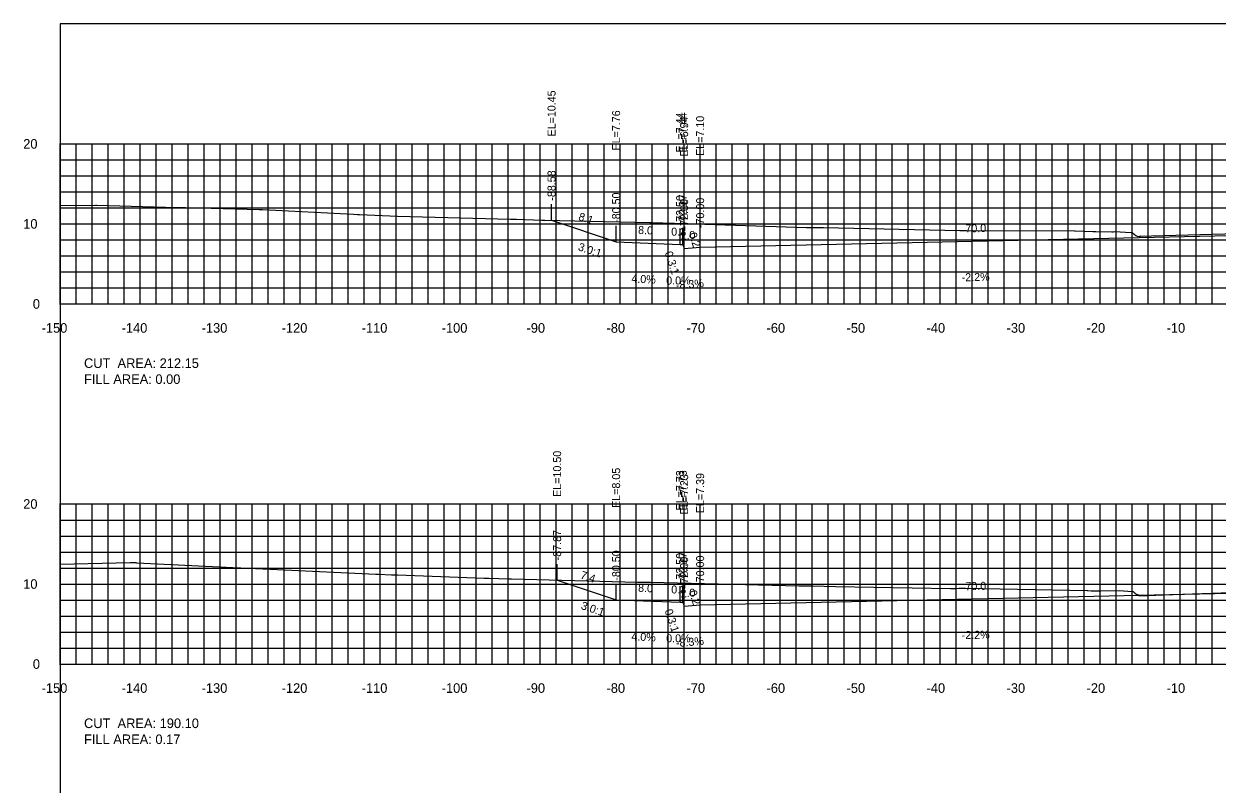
# Model space of a CAD drawing. Extents: x 1797419 to 1809236, y 248759 to 251512.
# Drawn here: x 1804516.5 to 1804665.6, y 250512.3 to 250607.3 of the extents above; entities that cross this region are included whole.
import ezdxf

# ---------------------------------------------------------------- set-up
doc = ezdxf.new("R2010")
doc.units = 0
for name, color, linetype in [('10', 7, 'Continuous'), ('3', 7, 'Continuous'), ('31', 7, 'Continuous'), ('4', 7, 'Continuous'), ('60', 7, 'Continuous'), ('ANNO-TXT', 7, 'Continuous'), ('CL-CNST', 7, 'Continuous'), ('Level 62', 7, 'Continuous'), ('M-ROADS', 7, 'Continuous')]:
    doc.layers.add(name, color=color, linetype=linetype)

msp = doc.modelspace()

# ---------------------------------------------------------------- linework, layer by layer
for p, q in [((1804582.43, 250582.71), (1804582.43, 250584.71)), ((1804590.5, 250580.01), (1804590.5, 250582.01)), ((1804598.5, 250579.69), (1804598.5, 250581.69)), ((1804598.83, 250579.69), (1804598.83, 250581.69)), ((1804599, 250579.19), (1804599, 250581.19)), ((1804601, 250579.36), (1804601, 250581.36)), ((1804583.13, 250537.76), (1804583.13, 250539.76)), ((1804590.5, 250535.3), (1804590.5, 250537.3)), ((1804598.5, 250534.98), (1804598.5, 250536.98)), ((1804598.83, 250534.98), (1804598.83, 250536.98)), ((1804599, 250534.48), (1804599, 250536.48)), ((1804601, 250534.65), (1804601, 250536.65))]:
    msp.add_line(p, q)
msp.add_lwpolyline([(1804521, 250417.26), (1804821, 250417.26), (1804821, 250607.26), (1804521, 250607.26)], close=True)
at = {"layer": '60'}
for p, q in [((1804520.94, 250592.26), (1804521, 250592.26)), ((1804521, 250572.26), (1804521, 250592.26)), ((1804520.94, 250582.26), (1804521, 250582.26)), ((1804520.94, 250572.26), (1804521, 250572.26)), ((1804521, 250572.26), (1804821, 250572.26)), ((1804521, 250572.2), (1804521, 250572.26)), ((1804531, 250572.2), (1804531, 250572.26)), ((1804541, 250572.2), (1804541, 250572.26)), ((1804551, 250572.2), (1804551, 250572.26)), ((1804561, 250572.2), (1804561, 250572.26)), ((1804571, 250572.2), (1804571, 250572.26)), ((1804581, 250572.2), (1804581, 250572.26)), ((1804591, 250572.2), (1804591, 250572.26)), ((1804601, 250572.2), (1804601, 250572.26)), ((1804611, 250572.2), (1804611, 250572.26)), ((1804621, 250572.2), (1804621, 250572.26)), ((1804631, 250572.2), (1804631, 250572.26)), ((1804641, 250572.2), (1804641, 250572.26)), ((1804651, 250572.2), (1804651, 250572.26)), ((1804661, 250572.2), (1804661, 250572.26)), ((1804520.94, 250547.26), (1804521, 250547.26)), ((1804521, 250527.26), (1804521, 250547.26)), ((1804520.94, 250537.26), (1804521, 250537.26)), ((1804520.94, 250527.26), (1804521, 250527.26)), ((1804521, 250527.26), (1804821, 250527.26)), ((1804521, 250527.2), (1804521, 250527.26)), ((1804531, 250527.2), (1804531, 250527.26)), ((1804541, 250527.2), (1804541, 250527.26)), ((1804551, 250527.2), (1804551, 250527.26)), ((1804561, 250527.2), (1804561, 250527.26)), ((1804571, 250527.2), (1804571, 250527.26)), ((1804581, 250527.2), (1804581, 250527.26)), ((1804591, 250527.2), (1804591, 250527.26)), ((1804601, 250527.2), (1804601, 250527.26)), ((1804611, 250527.2), (1804611, 250527.26)), ((1804621, 250527.2), (1804621, 250527.26)), ((1804631, 250527.2), (1804631, 250527.26)), ((1804641, 250527.2), (1804641, 250527.26)), ((1804651, 250527.2), (1804651, 250527.26)), ((1804661, 250527.2), (1804661, 250527.26))]:
    msp.add_line(p, q, dxfattribs=at)
at = {"layer": 'CL-CNST'}
for points in [[(1804582.43, 250582.71), (1804590.5, 250580.01), (1804598.5, 250579.69), (1804598.83, 250579.69), (1804599, 250579.19), (1804601, 250579.36), (1804671, 250580.9), (1804729, 250579.62), (1804731, 250579.46), (1804731.17, 250579.96), (1804731.5, 250579.96), (1804733.5, 250580.04), (1804738.5, 250580.14), (1804739.5, 250580.18), (1804750.08, 250583.7)], [(1804583.13, 250537.76), (1804590.5, 250535.3), (1804598.5, 250534.98), (1804598.83, 250534.98), (1804599, 250534.48), (1804601, 250534.65), (1804671, 250536.19), (1804729, 250534.91), (1804731, 250534.75), (1804731.17, 250535.25), (1804731.5, 250535.25), (1804733.5, 250535.33), (1804738.5, 250535.43), (1804739.5, 250535.47), (1804747.24, 250538.05)]]:
    msp.add_lwpolyline(points, dxfattribs=at)
at = {"layer": 'Level 62'}
for p, q in [((1804521, 250592.26), (1804821, 250592.26)), ((1804521, 250572.26), (1804521, 250592.26)), ((1804523, 250572.26), (1804523, 250592.26)), ((1804525, 250572.26), (1804525, 250592.26)), ((1804527, 250572.26), (1804527, 250592.26)), ((1804529, 250572.26), (1804529, 250592.26)), ((1804531, 250572.26), (1804531, 250592.26)), ((1804533, 250572.26), (1804533, 250592.26)), ((1804535, 250572.26), (1804535, 250592.26)), ((1804537, 250572.26), (1804537, 250592.26)), ((1804539, 250572.26), (1804539, 250592.26)), ((1804541, 250572.26), (1804541, 250592.26)), ((1804543, 250572.26), (1804543, 250592.26)), ((1804545, 250572.26), (1804545, 250592.26)), ((1804547, 250572.26), (1804547, 250592.26)), ((1804549, 250572.26), (1804549, 250592.26)), ((1804551, 250572.26), (1804551, 250592.26)), ((1804553, 250572.26), (1804553, 250592.26)), ((1804555, 250572.26), (1804555, 250592.26)), ((1804557, 250572.26), (1804557, 250592.26)), ((1804559, 250572.26), (1804559, 250592.26)), ((1804561, 250572.26), (1804561, 250592.26)), ((1804563, 250572.26), (1804563, 250592.26)), ((1804565, 250572.26), (1804565, 250592.26)), ((1804567, 250572.26), (1804567, 250592.26)), ((1804569, 250572.26), (1804569, 250592.26)), ((1804571, 250572.26), (1804571, 250592.26)), ((1804573, 250572.26), (1804573, 250592.26)), ((1804575, 250572.26), (1804575, 250592.26)), ((1804577, 250572.26), (1804577, 250592.26)), ((1804579, 250572.26), (1804579, 250592.26)), ((1804581, 250572.26), (1804581, 250592.26)), ((1804583, 250572.26), (1804583, 250592.26)), ((1804585, 250572.26), (1804585, 250592.26)), ((1804587, 250572.26), (1804587, 250592.26)), ((1804589, 250572.26), (1804589, 250592.26)), ((1804591, 250572.26), (1804591, 250592.26)), ((1804593, 250572.26), (1804593, 250592.26)), ((1804595, 250572.26), (1804595, 250592.26)), ((1804597, 250572.26), (1804597, 250592.26)), ((1804599, 250572.26), (1804599, 250592.26)), ((1804601, 250572.26), (1804601, 250592.26)), ((1804603, 250572.26), (1804603, 250592.26)), ((1804605, 250572.26), (1804605, 250592.26)), ((1804607, 250572.26), (1804607, 250592.26)), ((1804609, 250572.26), (1804609, 250592.26)), ((1804611, 250572.26), (1804611, 250592.26)), ((1804613, 250572.26), (1804613, 250592.26)), ((1804615, 250572.26), (1804615, 250592.26)), ((1804617, 250572.26), (1804617, 250592.26)), ((1804619, 250572.26), (1804619, 250592.26)), ((1804621, 250572.26), (1804621, 250592.26)), ((1804623, 250572.26), (1804623, 250592.26)), ((1804625, 250572.26), (1804625, 250592.26)), ((1804627, 250572.26), (1804627, 250592.26)), ((1804629, 250572.26), (1804629, 250592.26)), ((1804631, 250572.26), (1804631, 250592.26)), ((1804633, 250572.26), (1804633, 250592.26)), ((1804635, 250572.26), (1804635, 250592.26)), ((1804637, 250572.26), (1804637, 250592.26)), ((1804639, 250572.26), (1804639, 250592.26)), ((1804641, 250572.26), (1804641, 250592.26)), ((1804643, 250572.26), (1804643, 250592.26)), ((1804645, 250572.26), (1804645, 250592.26)), ((1804647, 250572.26), (1804647, 250592.26)), ((1804649, 250572.26), (1804649, 250592.26)), ((1804651, 250572.26), (1804651, 250592.26)), ((1804653, 250572.26), (1804653, 250592.26)), ((1804655, 250572.26), (1804655, 250592.26)), ((1804657, 250572.26), (1804657, 250592.26)), ((1804659, 250572.26), (1804659, 250592.26)), ((1804661, 250572.26), (1804661, 250592.26)), ((1804663, 250572.26), (1804663, 250592.26)), ((1804665, 250572.26), (1804665, 250592.26)), ((1804521, 250590.26), (1804821, 250590.26)), ((1804521, 250588.26), (1804821, 250588.26)), ((1804521, 250586.26), (1804821, 250586.26)), ((1804521, 250584.26), (1804821, 250584.26)), ((1804521, 250582.26), (1804821, 250582.26)), ((1804521, 250580.26), (1804821, 250580.26)), ((1804521, 250578.26), (1804821, 250578.26)), ((1804521, 250576.26), (1804821, 250576.26)), ((1804521, 250574.26), (1804821, 250574.26)), ((1804521, 250572.26), (1804821, 250572.26)), ((1804521, 250547.26), (1804821, 250547.26)), ((1804521, 250527.26), (1804521, 250547.26)), ((1804523, 250527.26), (1804523, 250547.26)), ((1804525, 250527.26), (1804525, 250547.26)), ((1804527, 250527.26), (1804527, 250547.26)), ((1804529, 250527.26), (1804529, 250547.26)), ((1804531, 250527.26), (1804531, 250547.26)), ((1804533, 250527.26), (1804533, 250547.26)), ((1804535, 250527.26), (1804535, 250547.26)), ((1804537, 250527.26), (1804537, 250547.26)), ((1804539, 250527.26), (1804539, 250547.26)), ((1804541, 250527.26), (1804541, 250547.26)), ((1804543, 250527.26), (1804543, 250547.26)), ((1804545, 250527.26), (1804545, 250547.26)), ((1804547, 250527.26), (1804547, 250547.26)), ((1804549, 250527.26), (1804549, 250547.26)), ((1804551, 250527.26), (1804551, 250547.26)), ((1804553, 250527.26), (1804553, 250547.26)), ((1804555, 250527.26), (1804555, 250547.26)), ((1804557, 250527.26), (1804557, 250547.26)), ((1804559, 250527.26), (1804559, 250547.26)), ((1804561, 250527.26), (1804561, 250547.26)), ((1804563, 250527.26), (1804563, 250547.26)), ((1804565, 250527.26), (1804565, 250547.26)), ((1804567, 250527.26), (1804567, 250547.26)), ((1804569, 250527.26), (1804569, 250547.26)), ((1804571, 250527.26), (1804571, 250547.26)), ((1804573, 250527.26), (1804573, 250547.26)), ((1804575, 250527.26), (1804575, 250547.26)), ((1804577, 250527.26), (1804577, 250547.26)), ((1804579, 250527.26), (1804579, 250547.26)), ((1804581, 250527.26), (1804581, 250547.26)), ((1804583, 250527.26), (1804583, 250547.26)), ((1804585, 250527.26), (1804585, 250547.26)), ((1804587, 250527.26), (1804587, 250547.26)), ((1804589, 250527.26), (1804589, 250547.26)), ((1804591, 250527.26), (1804591, 250547.26)), ((1804593, 250527.26), (1804593, 250547.26)), ((1804595, 250527.26), (1804595, 250547.26)), ((1804597, 250527.26), (1804597, 250547.26)), ((1804599, 250527.26), (1804599, 250547.26)), ((1804601, 250527.26), (1804601, 250547.26)), ((1804603, 250527.26), (1804603, 250547.26)), ((1804605, 250527.26), (1804605, 250547.26)), ((1804607, 250527.26), (1804607, 250547.26)), ((1804609, 250527.26), (1804609, 250547.26)), ((1804611, 250527.26), (1804611, 250547.26)), ((1804613, 250527.26), (1804613, 250547.26)), ((1804615, 250527.26), (1804615, 250547.26)), ((1804617, 250527.26), (1804617, 250547.26)), ((1804619, 250527.26), (1804619, 250547.26)), ((1804621, 250527.26), (1804621, 250547.26)), ((1804623, 250527.26), (1804623, 250547.26)), ((1804625, 250527.26), (1804625, 250547.26)), ((1804627, 250527.26), (1804627, 250547.26)), ((1804629, 250527.26), (1804629, 250547.26)), ((1804631, 250527.26), (1804631, 250547.26)), ((1804633, 250527.26), (1804633, 250547.26)), ((1804635, 250527.26), (1804635, 250547.26)), ((1804637, 250527.26), (1804637, 250547.26)), ((1804639, 250527.26), (1804639, 250547.26)), ((1804641, 250527.26), (1804641, 250547.26)), ((1804643, 250527.26), (1804643, 250547.26)), ((1804645, 250527.26), (1804645, 250547.26)), ((1804647, 250527.26), (1804647, 250547.26)), ((1804649, 250527.26), (1804649, 250547.26)), ((1804651, 250527.26), (1804651, 250547.26)), ((1804653, 250527.26), (1804653, 250547.26)), ((1804655, 250527.26), (1804655, 250547.26)), ((1804657, 250527.26), (1804657, 250547.26)), ((1804659, 250527.26), (1804659, 250547.26)), ((1804661, 250527.26), (1804661, 250547.26)), ((1804663, 250527.26), (1804663, 250547.26)), ((1804665, 250527.26), (1804665, 250547.26)), ((1804521, 250545.26), (1804821, 250545.26)), ((1804521, 250543.26), (1804821, 250543.26)), ((1804521, 250541.26), (1804821, 250541.26)), ((1804521, 250539.26), (1804821, 250539.26)), ((1804521, 250537.26), (1804821, 250537.26)), ((1804521, 250535.26), (1804821, 250535.26)), ((1804521, 250533.26), (1804821, 250533.26)), ((1804521, 250531.26), (1804821, 250531.26)), ((1804521, 250529.26), (1804821, 250529.26)), ((1804521, 250527.26), (1804821, 250527.26))]:
    msp.add_line(p, q, dxfattribs=at)
at = {"layer": 'M-ROADS'}
for points in [[(1804521, 250584.57), (1804525.42, 250584.61), (1804525.6, 250584.6), (1804534.17, 250584.36), (1804539.18, 250584.26), (1804539.58, 250584.25), (1804539.87, 250584.24), (1804545.9, 250584.04), (1804546.05, 250584.04), (1804546.31, 250584.04), (1804557.69, 250583.46), (1804558.18, 250583.44), (1804558.41, 250583.44), (1804563.18, 250583.24), (1804577.3, 250582.86), (1804577.45, 250582.86), (1804578.05, 250582.85), (1804581.23, 250582.73), (1804581.29, 250582.73), (1804581.59, 250582.73), (1804594.73, 250582.43), (1804594.86, 250582.43), (1804597.78, 250582.36), (1804614.28, 250581.83), (1804615, 250581.82), (1804615.02, 250581.82), (1804615.4, 250581.81), (1804615.77, 250581.8), (1804616.41, 250581.8), (1804633.45, 250581.45), (1804633.74, 250581.45), (1804633.83, 250581.45), (1804633.93, 250581.45), (1804634.33, 250581.45), (1804647.79, 250581.39), (1804647.86, 250581.38), (1804648.91, 250581.35), (1804648.93, 250581.35), (1804648.94, 250581.35), (1804650.09, 250581.3), (1804650.45, 250581.29), (1804652.45, 250581.26), (1804652.62, 250581.27), (1804652.77, 250581.31), (1804654.86, 250581.17), (1804655.04, 250581.13), (1804655.47, 250580.83), (1804655.47, 250580.83), (1804655.69, 250580.7), (1804655.98, 250580.74), (1804656, 250580.76), (1804656, 250580.76), (1804656.02, 250580.74), (1804657.43, 250580.77), (1804669.63, 250581.09)], [(1804521, 250539.75), (1804529.78, 250539.93), (1804529.81, 250539.93), (1804530.1, 250539.93), (1804530.15, 250539.93), (1804530.48, 250539.93), (1804530.57, 250539.92), (1804530.58, 250539.92), (1804543.49, 250539.3), (1804543.59, 250539.3), (1804548.18, 250539.08), (1804560.49, 250538.5), (1804560.79, 250538.49), (1804560.82, 250538.49), (1804562.42, 250538.41), (1804563.02, 250538.4), (1804563.18, 250538.39), (1804574, 250537.98), (1804574.39, 250537.98), (1804574.58, 250537.98), (1804577.09, 250537.9), (1804577.44, 250537.9), (1804593.18, 250537.51), (1804593.83, 250537.5), (1804593.85, 250537.5), (1804594.35, 250537.49), (1804594.36, 250537.49), (1804594.8, 250537.49), (1804613.39, 250537.04), (1804613.67, 250537.04), (1804613.88, 250537.04), (1804614.11, 250537.04), (1804614.35, 250537.03), (1804614.35, 250537.03), (1804615.09, 250537.02), (1804617.9, 250536.96), (1804632.3, 250536.68), (1804632.7, 250536.68), (1804633.03, 250536.7), (1804633.36, 250536.75), (1804633.65, 250536.75), (1804633.91, 250536.75), (1804634.15, 250536.74), (1804649.39, 250536.46), (1804649.47, 250536.46), (1804649.86, 250536.4), (1804649.89, 250536.4), (1804650.18, 250536.4), (1804650.47, 250536.4), (1804650.54, 250536.4), (1804651.09, 250536.4), (1804653.41, 250536.43), (1804654.96, 250536.34), (1804655.1, 250536.31), (1804655.3, 250536.17), (1804655.31, 250536.15), (1804655.33, 250536.12), (1804655.34, 250536.11), (1804655.71, 250535.85), (1804655.71, 250535.84), (1804655.72, 250535.9), (1804655.73, 250535.97), (1804655.74, 250535.94), (1804655.75, 250535.91), (1804655.76, 250535.88), (1804655.77, 250535.87), (1804655.79, 250535.86), (1804655.79, 250535.86), (1804655.81, 250535.83), (1804655.83, 250535.79), (1804655.84, 250535.78), (1804660.13, 250535.95), (1804669.75, 250536.29)]]:
    msp.add_lwpolyline(points, dxfattribs=at)

# ---------------------------------------------------------------- texts
for s, rotation, p in [('3.0:1', 341.5651, (1804585.67, 250578.99)), ('0.3:1', 288.4353, (1804596.55, 250578.65)), ('3.0:1', 341.5651, (1804586.03, 250534.16)), ('0.3:1', 288.4353, (1804596.55, 250533.94))]:
    msp.add_text(s, height=1, rotation=rotation).set_placement(p)
at = {"layer": '10'}
for s, p in [('-150', (1804518.7, 250568.66)), ('-140', (1804528.7, 250568.66)), ('-130', (1804538.7, 250568.66)), ('-120', (1804548.7, 250568.66)), ('-110', (1804558.7, 250568.66)), ('-100', (1804568.7, 250568.66)), ('-90', (1804579.3, 250568.66)), ('-80', (1804589.3, 250568.66)), ('-70', (1804599.3, 250568.66)), ('-60', (1804609.3, 250568.66)), ('-50', (1804619.3, 250568.66)), ('-40', (1804629.3, 250568.66)), ('-30', (1804639.3, 250568.66)), ('-20', (1804649.3, 250568.66)), ('-10', (1804659.3, 250568.66)), ('-150', (1804518.7, 250523.66)), ('-140', (1804528.7, 250523.66)), ('-130', (1804538.7, 250523.66)), ('-120', (1804548.7, 250523.66)), ('-110', (1804558.7, 250523.66)), ('-100', (1804568.7, 250523.66)), ('-90', (1804579.3, 250523.66)), ('-80', (1804589.3, 250523.66)), ('-70', (1804599.3, 250523.66)), ('-60', (1804609.3, 250523.66)), ('-50', (1804619.3, 250523.66)), ('-40', (1804629.3, 250523.66)), ('-30', (1804639.3, 250523.66)), ('-20', (1804649.3, 250523.66)), ('-10', (1804659.3, 250523.66))]:
    msp.add_text(s, height=1.2, dxfattribs=at).set_placement(p)
at = {"layer": '3'}
for s, p in [('EL=10.45', (1804582.93, 250593.18)), ('EL=7.76', (1804591, 250591.43)), ('EL=7.44', (1804599, 250591.16)), ('EL=7.44', (1804599.33, 250591.16)), ('EL=6.94', (1804599.5, 250590.66)), ('EL=7.10', (1804601.5, 250590.75)), ('-88.58', (1804582.93, 250585.16)), ('-80.50', (1804591, 250582.39)), ('-72.50', (1804599, 250582.07)), ('-72.17', (1804599.33, 250582.15)), ('-70.00', (1804601.5, 250581.74)), ('-72.00', (1804599.5, 250581.57)), ('EL=10.50', (1804583.63, 250548.15)), ('EL=8.05', (1804591, 250546.77)), ('EL=7.73', (1804599, 250546.45)), ('EL=7.73', (1804599.33, 250546.45)), ('EL=7.39', (1804601.5, 250546.11)), ('EL=7.23', (1804599.5, 250545.95)), ('-87.87', (1804583.63, 250540.22)), ('-80.50', (1804591, 250537.68)), ('-72.50', (1804599, 250537.36)), ('-72.17', (1804599.33, 250537.44)), ('-70.00', (1804601.5, 250537.03)), ('-72.00', (1804599.5, 250536.86))]:
    msp.add_text(s, height=1, rotation=90, dxfattribs=at).set_placement(p)
at = {"layer": '31'}
for s, p in [('20', (1804516.4, 250591.66)), ('10', (1804516.4, 250581.66)), ('0', (1804517.6, 250571.66)), ('20', (1804516.4, 250546.66)), ('10', (1804516.4, 250536.66)), ('0', (1804517.6, 250526.66))]:
    msp.add_text(s, height=1.2, dxfattribs=at).set_placement(p)
at = {"layer": '4'}
for s, rotation, p in [('8.1', 341.5651, (1804585.71, 250582.77)), ('8.0', 357.7094, (1804593.23, 250581.01)), ('2.0', 4.7636, (1804598.59, 250580.26)), ('0.2', 288.4353, (1804599.56, 250581.01)), ('70.0', 1.2603, (1804634.16, 250581.19)), ('4.0%', 357.7094, (1804592.39, 250574.93)), ('-8.3%', 4.7636, (1804598.02, 250574.09)), ('-2.2%', 1.2603, (1804633.7, 250575.08)), ('7.4', 341.5651, (1804585.95, 250537.98)), ('8.0', 357.7094, (1804593.23, 250536.29)), ('2.0', 4.7636, (1804598.59, 250535.55)), ('0.2', 288.4353, (1804599.56, 250536.3)), ('70.0', 1.2603, (1804634.16, 250536.48)), ('4.0%', 357.7094, (1804592.39, 250530.22)), ('-8.3%', 4.7636, (1804598.02, 250529.38)), ('-2.2%', 1.2603, (1804633.7, 250530.37))]:
    msp.add_text(s, height=1, rotation=rotation, dxfattribs=at).set_placement(p)
for s, p in [('0.3', (1804597.39, 250580.79)), ('0.0%', (1804596.76, 250574.69)), ('0.3', (1804597.39, 250536.08)), ('0.0%', (1804596.76, 250529.98))]:
    msp.add_text(s, height=1, dxfattribs=at).set_placement(p)
at = {"layer": '60'}
for p in [(1804521, 250572.26), (1804521, 250527.26)]:
    msp.add_text('-', height=0.0001, dxfattribs=at).set_placement(p)
at = {"layer": 'ANNO-TXT'}
for s, p in [('CUT  AREA: 212.15', (1804524, 250564.26)), ('FILL AREA: 0.00', (1804524, 250562.26)), ('CUT  AREA: 190.10', (1804524, 250519.26)), ('FILL AREA: 0.17', (1804524, 250517.26))]:
    msp.add_text(s, height=1.2, dxfattribs=at).set_placement(p)

doc.saveas('drawing.dxf')
